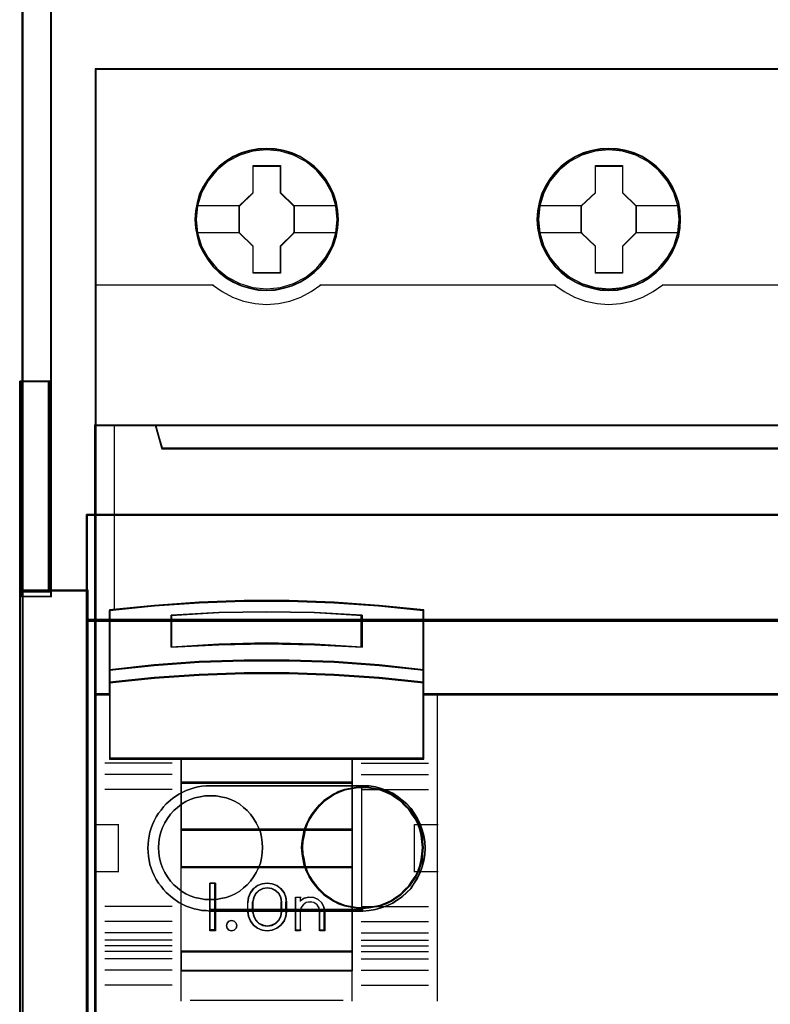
# Model space of a CAD drawing. Header units: millimetres. Extents: x -1290 to 1795, y -4192 to -1311.
# Tile 696 of 1056: x 1437 to 1445, y -2628 to -2617. Entities that reach past the tile are written whole.
import ezdxf

# ---------------------------------------------------------------- set-up
doc = ezdxf.new("R2010")
doc.units = ezdxf.units.MM
doc.layers.add('30', color=7, linetype='Continuous')
doc.layers.add('45', color=7, linetype='Continuous')
doc.layers.add('Aparatura', color=7, linetype='Continuous', lineweight=13)

# ---------------------------------------------------------------- blocks, each defined once
blk = doc.blocks.new('*U344')
at = {"layer": '45', "color": 7}
for points in [[(189.646347, -383.521822), (117.625529, -383.521822), (117.625529, -465.544591), (189.646347, -465.544591), (189.646347, -383.521822)], [(189.624863, -383.543367), (117.647013, -383.543367), (117.647013, -465.523047), (189.624863, -465.523047), (189.624863, -383.543367)], [(130.413753, -391.443018), (130.391362, -390.99512), (130.318589, -390.541693), (130.167446, -390.115914), (129.988314, -389.701194), (129.753203, -389.314122), (129.473308, -388.965757), (129.143033, -388.645041), (128.77917, -388.368561), (128.409709, -388.125258), (127.978672, -387.942781), (127.547635, -387.815601), (127.094206, -387.732657), (126.640777, -387.705009), (126.187348, -387.732657), (125.745115, -387.815601), (125.297284, -387.942781), (124.88304, -388.125258), (124.496785, -388.368561), (124.138521, -388.645041), (123.802647, -388.965757), (123.539547, -389.314122), (123.298837, -389.701194), (123.097313, -390.115914), (122.979758, -390.541693), (122.890192, -390.99512), (122.862202, -391.443018), (122.890192, -391.890915), (122.979758, -392.327754), (123.097313, -392.759062), (123.298837, -393.168253), (123.539547, -393.560854), (123.802647, -393.920278), (124.138521, -394.235465), (124.496785, -394.511945), (124.88304, -394.744189), (125.297284, -394.926665), (125.745115, -395.064905), (126.187348, -395.153379), (126.640777, -395.175497), (127.094206, -395.153379), (127.547635, -395.064905), (127.978672, -394.926665), (128.409709, -394.744189), (128.77917, -394.511945), (129.143033, -394.235465), (129.473308, -393.920278), (129.753203, -393.560854), (129.988314, -393.168253), (130.167446, -392.759062), (130.318589, -392.327754), (130.391362, -391.890915), (130.413753, -391.443018)], [(130.413753, -391.443018), (130.391362, -390.99512), (130.318589, -390.541693), (130.167446, -390.115914), (129.988314, -389.701194), (129.753203, -389.314122), (129.473308, -388.965757), (129.143033, -388.645041), (128.77917, -388.368561), (128.409709, -388.125258), (127.978672, -387.942781), (127.547635, -387.815601), (127.094206, -387.732657), (126.640777, -387.705009), (126.187348, -387.732657), (125.745115, -387.815601), (125.297284, -387.942781), (124.88304, -388.125258), (124.496785, -388.368561), (124.138521, -388.645041), (123.802647, -388.965757), (123.539547, -389.314122), (123.298837, -389.701194), (123.097313, -390.115914), (122.979758, -390.541693), (122.890192, -390.99512), (122.862202, -391.443018), (122.890192, -391.890915), (122.979758, -392.327754), (123.097313, -392.759062), (123.298837, -393.168253), (123.539547, -393.560854), (123.802647, -393.920278), (124.138521, -394.235465), (124.496785, -394.511945), (124.88304, -394.744189), (125.297284, -394.926665), (125.745115, -395.064905), (126.187348, -395.153379), (126.640777, -395.175497), (127.094206, -395.153379), (127.547635, -395.064905), (127.978672, -394.926665), (128.409709, -394.744189), (128.77917, -394.511945), (129.143033, -394.235465), (129.473308, -393.920278), (129.753203, -393.560854), (129.988314, -393.168253), (130.167446, -392.759062), (130.318589, -392.327754), (130.391362, -391.890915), (130.413753, -391.443018)], [(148.415377, -391.443018), (148.387389, -390.99512), (148.320216, -390.541693), (148.16348, -390.115914), (147.984353, -389.701194), (147.749249, -389.308592), (147.469363, -388.965757), (147.139097, -388.645041), (146.775245, -388.368561), (146.405796, -388.125258), (145.974771, -387.942781), (145.549345, -387.815601), (145.090332, -387.732657), (144.636916, -387.705009), (144.183501, -387.732657), (143.741281, -387.815601), (143.293463, -387.942781), (142.88483, -388.125258), (142.492989, -388.368561), (142.134735, -388.645041), (141.80447, -388.965757), (141.541377, -389.308592), (141.295077, -389.701194), (141.099157, -390.115914), (140.976007, -390.541693), (140.886444, -390.99512), (140.858455, -391.443018), (140.886444, -391.890915), (140.976007, -392.327754), (141.099157, -392.753533), (141.295077, -393.168253), (141.541377, -393.560854), (141.80447, -393.920278), (142.134735, -394.235465), (142.492989, -394.511945), (142.88483, -394.744189), (143.293463, -394.926665), (143.741281, -395.064905), (144.183501, -395.153379), (144.636916, -395.175497), (145.090332, -395.153379), (145.549345, -395.064905), (145.974771, -394.926665), (146.405796, -394.744189), (146.775245, -394.511945), (147.139097, -394.235465), (147.469363, -393.920278), (147.749249, -393.560854), (147.984353, -393.168253), (148.16348, -392.753533), (148.320216, -392.327754), (148.387389, -391.890915), (148.415377, -391.443018)], [(148.415377, -391.443018), (148.387389, -390.99512), (148.320216, -390.541693), (148.16348, -390.115914), (147.984353, -389.701194), (147.749249, -389.308592), (147.469363, -388.965757), (147.139097, -388.645041), (146.775245, -388.368561), (146.405796, -388.125258), (145.974771, -387.942781), (145.549345, -387.815601), (145.090332, -387.732657), (144.636916, -387.705009), (144.183501, -387.732657), (143.741281, -387.815601), (143.293463, -387.942781), (142.88483, -388.125258), (142.492989, -388.368561), (142.134735, -388.645041), (141.80447, -388.965757), (141.541377, -389.308592), (141.295077, -389.701194), (141.099157, -390.115914), (140.976007, -390.541693), (140.886444, -390.99512), (140.858455, -391.443018), (140.886444, -391.890915), (140.976007, -392.327754), (141.099157, -392.753533), (141.295077, -393.168253), (141.541377, -393.560854), (141.80447, -393.920278), (142.134735, -394.235465), (142.492989, -394.511945), (142.88483, -394.744189), (143.293463, -394.926665), (143.741281, -395.064905), (144.183501, -395.153379), (144.636916, -395.175497), (145.090332, -395.153379), (145.549345, -395.064905), (145.974771, -394.926665), (146.405796, -394.744189), (146.775245, -394.511945), (147.139097, -394.235465), (147.469363, -393.920278), (147.749249, -393.560854), (147.984353, -393.168253), (148.16348, -392.753533), (148.320216, -392.327754), (148.387389, -391.890915), (148.415377, -391.443018)], [(148.393894, -391.4439), (148.366064, -390.998478), (148.299273, -390.547558), (148.143428, -390.124132), (147.96532, -389.711704), (147.731552, -389.321273), (147.453258, -388.980333), (147.12487, -388.661389), (146.763087, -388.386437), (146.395738, -388.14448), (145.967164, -387.963011), (145.544157, -387.836534), (145.087753, -387.754048), (144.636916, -387.726553), (144.186079, -387.754048), (143.746373, -387.836534), (143.301102, -387.963011), (142.894792, -388.14448), (142.505179, -388.386437), (142.148962, -388.661389), (141.820575, -388.980333), (141.558978, -389.321273), (141.314078, -389.711704), (141.119272, -390.124132), (140.996823, -390.547558), (140.907768, -390.998478), (140.879939, -391.4439), (140.907768, -391.889322), (140.996823, -392.323746), (141.119272, -392.747171), (141.314078, -393.159599), (141.558978, -393.55003), (141.820575, -393.907468), (142.148962, -394.220912), (142.505179, -394.495864), (142.894792, -394.726824), (143.301102, -394.908292), (143.746373, -395.045768), (144.186079, -395.133752), (144.636916, -395.155748), (145.087753, -395.133752), (145.544157, -395.045768), (145.967164, -394.908292), (146.395738, -394.726824), (146.763087, -394.495864), (147.12487, -394.220912), (147.453258, -393.907468), (147.731552, -393.55003), (147.96532, -393.159599), (148.143428, -392.747171), (148.299273, -392.323746), (148.366064, -391.889322), (148.393894, -391.4439)], [(125.927782, -388.606279), (127.368706, -388.606279), (127.368706, -390.02469), (128.086343, -390.728355), (128.086343, -392.146765), (127.368706, -392.861511), (127.368706, -394.268841), (125.927782, -394.268841), (125.927782, -392.861511), (125.193193, -392.146765), (125.193193, -390.728355), (125.927782, -390.02469), (125.927782, -388.606279)], [(125.927782, -388.606279), (127.368706, -388.606279), (127.368706, -388.606279), (127.368706, -390.02469), (127.368706, -390.02469), (128.086343, -390.728355), (128.086343, -390.728355), (128.086343, -392.146765), (128.086343, -392.146765), (127.368706, -392.861511), (127.368706, -392.861511), (127.368706, -394.268841), (127.368706, -394.268841), (125.927782, -394.268841), (125.927782, -394.268841), (125.927782, -392.861511), (125.927782, -392.861511), (125.193193, -392.146765), (125.193193, -392.146765), (125.193193, -390.728355), (125.193193, -390.728355), (125.927782, -390.02469), (125.927782, -390.02469), (125.927782, -388.606279), (125.927782, -388.606279)], [(125.938811, -388.627823), (127.359227, -388.627823), (127.359227, -390.035441), (128.06665, -390.733751), (128.06665, -392.141369), (127.359227, -392.850676), (127.359227, -394.247297), (125.938811, -394.247297), (125.938811, -392.850676), (125.214677, -392.141369), (125.214677, -390.733751), (125.938811, -390.035441), (125.938811, -388.627823)], [(143.931476, -388.606279), (145.36675, -388.606279), (145.36675, -390.024729), (146.084386, -390.722872), (146.084386, -392.146862), (145.36675, -392.861628), (145.36675, -394.263455), (143.931476, -394.263455), (143.931476, -392.861628), (143.191236, -392.146862), (143.191236, -390.722872), (143.931476, -390.024729), (143.931476, -388.606279)], [(143.931476, -388.606279), (145.36675, -388.606279), (145.36675, -388.606279), (145.36675, -390.024729), (145.36675, -390.024729), (146.084386, -390.722872), (146.084386, -390.722872), (146.084386, -392.146862), (146.084386, -392.146862), (145.36675, -392.861628), (145.36675, -392.861628), (145.36675, -394.263455), (145.36675, -394.263455), (143.931476, -394.263455), (143.931476, -394.263455), (143.931476, -392.861628), (143.931476, -392.861628), (143.191236, -392.146862), (143.191236, -392.146862), (143.191236, -390.722872), (143.191236, -390.722872), (143.931476, -390.024729), (143.931476, -390.024729), (143.931476, -388.606279), (143.931476, -388.606279)], [(143.940634, -388.627823), (145.35548, -388.627823), (145.35548, -390.035469), (146.062903, -390.728295), (146.062903, -392.141439), (145.35548, -392.850761), (145.35548, -394.241911), (143.940634, -394.241911), (143.940634, -392.850761), (143.21093, -392.141439), (143.21093, -390.728295), (143.940634, -390.035469), (143.940634, -388.627823)], [(186.148976, -403.468966), (121.122419, -403.468966), (120.799457, -402.283323), (117.625529, -402.283323), (117.625529, -416.455887), (118.37168, -416.455887), (118.37168, -415.827221), (118.37168, -415.154437), (118.37168, -412.011106), (120.72707, -411.773978), (123.082459, -411.608539), (125.443416, -411.52582), (127.809942, -411.52582), (130.170899, -411.608539), (132.526288, -411.773978), (134.881677, -412.011106), (134.881677, -415.154437), (134.881677, -415.827221), (134.881677, -416.455887), (135.627829, -416.455887), (188.649141, -416.455887), (188.649141, -402.283323), (186.471937, -402.283323), (186.148976, -403.468966)], [(121.120946, -403.509553), (186.150929, -403.509553), (186.473908, -402.283323), (120.797968, -402.283323), (121.120946, -403.509553)], [(129.155664, -413.819863), (131.665184, -413.954952), (131.665184, -412.260715), (129.155664, -412.125627), (126.634965, -412.080597), (124.131034, -412.125627), (121.621513, -412.260715), (121.621513, -413.954952), (124.131034, -413.819863), (126.634965, -413.763576), (129.155664, -413.819863)], [(132.554323, -414.875578), (130.194039, -414.704249), (127.828175, -414.630007), (125.456732, -414.630007), (123.090868, -414.704249), (120.730584, -414.875578), (118.3703, -415.13257), (118.3703, -415.829307), (120.730584, -415.583736), (123.090868, -415.412407), (125.456732, -415.326743), (127.828175, -415.326743), (130.194039, -415.412407), (132.554323, -415.583736), (134.914607, -415.829307), (134.914607, -415.13257), (132.554323, -414.875578)], [(132.538969, -414.888299), (130.184815, -414.723126), (127.825096, -414.651551), (125.459811, -414.651551), (123.100092, -414.723126), (120.745938, -414.888299), (118.391784, -415.136059), (118.391784, -415.807762), (120.745938, -415.571014), (123.100092, -415.405841), (125.459811, -415.323255), (127.825096, -415.323255), (130.184815, -415.405841), (132.538969, -415.571014), (134.893123, -415.807762), (134.893123, -415.136059), (132.538969, -414.888299)], [(132.538969, -414.888299), (130.184815, -414.723126), (127.825096, -414.651551), (125.459811, -414.651551), (123.100092, -414.723126), (120.745938, -414.888299), (118.391784, -415.136059), (118.391784, -415.807762), (120.745938, -415.571014), (123.100092, -415.405841), (125.459811, -415.323255), (127.825096, -415.323255), (130.184815, -415.405841), (132.538969, -415.571014), (134.893123, -415.807762), (134.893123, -415.136059), (132.538969, -414.888299)], [(122.131131, -419.836548), (131.153776, -419.836548), (134.914607, -419.836548), (134.914607, -416.422751), (134.914607, -415.789949), (132.554323, -415.551261), (130.194039, -415.384734), (127.828175, -415.301471), (125.456732, -415.301471), (123.090868, -415.384734), (120.730584, -415.551261), (118.3703, -415.789949), (118.3703, -416.422751), (118.3703, -419.836548), (122.131131, -419.836548)], [(122.142847, -419.815003), (131.14206, -419.815003), (134.893123, -419.815003), (134.893123, -416.433641), (134.893123, -415.806852), (132.538969, -415.570432), (130.184815, -415.405488), (127.825096, -415.323015), (125.459811, -415.323015), (123.100092, -415.405488), (120.745938, -415.570432), (118.391784, -415.806852), (118.391784, -416.433641), (118.391784, -419.815003), (122.142847, -419.815003)], [(131.163896, -419.791664), (122.121011, -419.791664), (122.121011, -421.10048), (131.163896, -421.10048), (131.163896, -419.791664)], [(131.142412, -419.813208), (122.142495, -419.813208), (122.142495, -421.078936), (131.142412, -421.078936), (131.142412, -419.813208)], [(131.163896, -421.057392), (122.121011, -421.057392), (122.121011, -423.569099), (131.163896, -423.569099), (131.163896, -421.057392)], [(131.142412, -421.077141), (122.142495, -421.077141), (122.142495, -423.547555), (131.142412, -423.547555), (131.142412, -421.077141)], [(131.163896, -423.524215), (122.121011, -423.524215), (122.121011, -425.542198), (131.163896, -425.542198), (131.163896, -423.524215)], [(131.142412, -423.545759), (122.142495, -423.545759), (122.142495, -425.520654), (131.142412, -425.520654), (131.142412, -423.545759)], [(122.121011, -429.983916), (131.163896, -429.983916), (131.163896, -425.49911), (122.121011, -425.49911), (122.121011, -429.983916)], [(123.941762, -426.360882), (123.941762, -428.872589), (123.64636, -428.872589), (123.64636, -426.360882), (123.941762, -426.360882)], [(125.786286, -426.864342), (125.95699, -426.65177), (126.156143, -426.489544), (126.412199, -426.394446), (126.668254, -426.360882), (126.935689, -426.394446), (127.180364, -426.489544), (127.390898, -426.65177), (127.561601, -426.864342), (127.658333, -427.104884), (127.692474, -427.367803), (127.692474, -427.865669), (127.658333, -428.128587), (127.561601, -428.369129), (127.390898, -428.581701), (127.180364, -428.738333), (126.935689, -428.839025), (126.668254, -428.872589), (126.412199, -428.839025), (126.156143, -428.738333), (125.95699, -428.581701), (125.786286, -428.369129), (125.689554, -428.128587), (125.649724, -427.865669), (125.649724, -427.367803), (125.689554, -427.104884), (125.786286, -426.864342)], [(126.04968, -426.912182), (125.940829, -427.125785), (125.894997, -427.367493), (125.894997, -427.867773), (125.940829, -428.103861), (126.04968, -428.311842), (126.22155, -428.480476), (126.433524, -428.587277), (126.668413, -428.626625), (126.914761, -428.587277), (127.126734, -428.480476), (127.298604, -428.311842), (127.407455, -428.103861), (127.44183, -427.867773), (127.44183, -427.367493), (127.407455, -427.125785), (127.298604, -426.912182), (127.126734, -426.743549), (126.914761, -426.642368), (126.668413, -426.608642), (126.433524, -426.642368), (126.22155, -426.743549), (126.04968, -426.912182)], [(128.154375, -428.872589), (128.154375, -427.104161), (128.412181, -427.104161), (128.412181, -427.290015), (128.618425, -427.154848), (128.864772, -427.104161), (129.122578, -427.121056), (129.346009, -427.228063), (129.540796, -427.397021), (129.655376, -427.611035), (129.701208, -427.85884), (129.701208, -428.872589), (129.443402, -428.872589), (129.443402, -427.85884), (129.39757, -427.661723), (129.294448, -427.504028), (129.122578, -427.385758), (128.927791, -427.357598), (128.721547, -427.385758), (128.561135, -427.504028), (128.446555, -427.661723), (128.412181, -427.85884), (128.412181, -428.872589), (128.154375, -428.872589)], [(125.035706, -428.472962), (125.066081, -428.604183), (125.035706, -428.741368), (124.932431, -428.836802), (124.792705, -428.872589), (124.659055, -428.836802), (124.56793, -428.741368), (124.525405, -428.604183), (124.56793, -428.472962), (124.659055, -428.371564), (124.792705, -428.335777), (124.932431, -428.371564), (125.035706, -428.472962)], [(131.163896, -429.940828), (122.121011, -429.940828), (122.121011, -430.978545), (131.163896, -430.978545), (131.163896, -429.940828)], [(131.142412, -429.960577), (122.142495, -429.960577), (122.142495, -430.957001), (131.142412, -430.957001), (131.142412, -429.960577)]]:
    blk.add_lwpolyline(points, close=True, dxfattribs=at)
at = {"layer": '45', "color": 139}
for points in [[(189.646347, -383.521822), (117.625529, -383.521822), (117.625529, -465.544591), (189.646347, -465.544591), (189.646347, -383.521822)], [(130.345721, -391.43756), (130.272944, -390.718684), (130.065807, -390.038517), (129.718713, -389.402588), (129.259653, -388.849607), (128.699825, -388.396162), (128.056021, -388.058844), (127.361834, -387.843181), (126.639654, -387.776823), (125.917475, -387.843181), (125.228886, -388.058844), (124.585082, -388.396162), (124.019655, -388.849607), (123.560596, -389.402588), (123.2191, -390.038517), (123.006365, -390.718684), (122.939186, -391.43756), (123.006365, -392.150906), (123.2191, -392.842133), (123.560596, -393.467002), (124.019655, -394.025513), (124.585082, -394.478958), (125.228886, -394.816276), (125.917475, -395.026409), (126.639654, -395.098297), (127.361834, -395.026409), (128.056021, -394.816276), (128.699825, -394.478958), (129.259653, -394.025513), (129.718713, -393.467002), (130.065807, -392.842133), (130.272944, -392.150906), (130.345721, -391.43756)], [(148.343765, -391.442946), (148.270989, -390.72407), (148.063859, -390.038373), (147.722374, -389.407974), (147.25773, -388.849463), (146.697918, -388.396019), (146.059733, -388.0587), (145.359968, -387.848567), (144.637811, -387.782209), (143.915654, -387.848567), (143.221488, -388.0587), (142.583302, -388.396019), (142.023491, -388.849463), (141.558847, -389.407974), (141.211764, -390.038373), (141.004633, -390.72407), (140.931858, -391.442946), (141.004633, -392.156292), (141.211764, -392.841989), (141.558847, -393.472388), (142.023491, -394.025369), (142.583302, -394.478814), (143.221488, -394.816133), (143.915654, -395.031795), (144.637811, -395.103683), (145.359968, -395.031795), (146.059733, -394.816133), (146.697918, -394.478814), (147.25773, -394.025369), (147.722374, -393.472388), (148.063859, -392.841989), (148.270989, -392.156292), (148.343765, -391.442946)], [(148.343765, -391.43756), (148.265389, -390.718684), (148.058252, -390.038517), (147.716756, -389.402588), (147.257697, -388.849607), (146.697868, -388.396162), (146.054065, -388.058844), (145.354279, -387.843181), (144.637698, -387.776823), (143.915518, -387.843181), (143.221331, -388.058844), (142.583126, -388.396162), (142.017699, -388.849607), (141.558639, -389.402588), (141.217143, -390.038517), (141.004408, -390.718684), (140.937229, -391.43756), (141.004408, -392.150906), (141.217143, -392.842133), (141.558639, -393.467002), (142.017699, -394.025513), (142.583126, -394.478958), (143.221331, -394.816276), (143.915518, -395.026409), (144.637698, -395.098297), (145.354279, -395.026409), (146.054065, -394.816276), (146.697868, -394.478958), (147.257697, -394.025513), (147.716756, -393.467002), (148.058252, -392.842133), (148.265389, -392.150906), (148.343765, -391.43756)], [(125.066081, -428.604183), (125.035706, -428.472962), (124.932431, -428.371564), (124.792705, -428.335777), (124.659055, -428.371564), (124.56793, -428.472962), (124.525405, -428.604183), (124.56793, -428.741368), (124.659055, -428.836802), (124.792705, -428.872589), (124.932431, -428.836802), (125.035706, -428.741368), (125.066081, -428.604183)]]:
    blk.add_lwpolyline(points, close=True, dxfattribs=at)
at = {"layer": '45', "color": 59}
for points in [[(130.39227, -391.4439), (130.370006, -390.998478), (130.297647, -390.547558), (130.147364, -390.124132), (129.969251, -389.711704), (129.735477, -389.326772), (129.457175, -388.980333), (129.128779, -388.661389), (128.766987, -388.386437), (128.399628, -388.14448), (127.971044, -387.963011), (127.542459, -387.836534), (127.09161, -387.754048), (126.640761, -387.726553), (126.189912, -387.754048), (125.750195, -387.836534), (125.304912, -387.963011), (124.893025, -388.14448), (124.508969, -388.386437), (124.152742, -388.661389), (123.81878, -388.980333), (123.557176, -389.326772), (123.317837, -389.711704), (123.117459, -390.124132), (123.000573, -390.547558), (122.911516, -390.998478), (122.883686, -391.4439), (122.911516, -391.889322), (123.000573, -392.323746), (123.117459, -392.75267), (123.317837, -393.159599), (123.557176, -393.55003), (123.81878, -393.907468), (124.152742, -394.220912), (124.508969, -394.495864), (124.893025, -394.726824), (125.304912, -394.908292), (125.750195, -395.045768), (126.189912, -395.133752), (126.640761, -395.155748), (127.09161, -395.133752), (127.542459, -395.045768), (127.971044, -394.908292), (128.399628, -394.726824), (128.766987, -394.495864), (129.128779, -394.220912), (129.457175, -393.907468), (129.735477, -393.55003), (129.969251, -393.159599), (130.147364, -392.75267), (130.297647, -392.323746), (130.370006, -391.889322), (130.39227, -391.4439)], [(121.120946, -403.509553), (186.150929, -403.509553), (186.473908, -402.283323), (120.797968, -402.283323), (121.120946, -403.509553)], [(130.194039, -414.740585), (132.554323, -414.907488), (134.914607, -415.157842), (134.914607, -411.986687), (132.554323, -411.74746), (130.194039, -411.580557), (127.828175, -411.497105), (125.456732, -411.497105), (123.090868, -411.580557), (120.730584, -411.74746), (118.3703, -411.986687), (118.3703, -415.157842), (120.730584, -414.907488), (123.090868, -414.740585), (125.456732, -414.66826), (127.828175, -414.66826), (130.194039, -414.740585)], [(130.184815, -414.723952), (132.538969, -414.88889), (134.893123, -415.136298), (134.893123, -412.002469), (132.538969, -411.766057), (130.184815, -411.601119), (127.825096, -411.51865), (125.459811, -411.51865), (123.100092, -411.601119), (120.745938, -411.766057), (118.391784, -412.002469), (118.391784, -415.136298), (120.745938, -414.88889), (123.100092, -414.723952), (125.459811, -414.652479), (127.825096, -414.652479), (130.184815, -414.723952)], [(131.665184, -412.260715), (131.665184, -413.954952), (129.155664, -413.819863), (126.634965, -413.763576), (124.131034, -413.819863), (121.621513, -413.954952), (121.621513, -412.260715), (124.131034, -412.125627), (126.634965, -412.080597), (129.155664, -412.125627), (131.665184, -412.260715)], [(129.155664, -413.819863), (131.665184, -413.954952), (131.665184, -412.260715), (129.155664, -412.125627), (126.634965, -412.080597), (124.131034, -412.125627), (121.621513, -412.260715), (121.621513, -413.954952), (124.131034, -413.819863), (126.634965, -413.763576), (129.155664, -413.819863)], [(129.144916, -413.801295), (131.6437, -413.933407), (131.6437, -412.276496), (129.144916, -412.144384), (126.635001, -412.100346), (124.141782, -412.144384), (121.642997, -412.276496), (121.642997, -413.933407), (124.141782, -413.801295), (126.635001, -413.746248), (129.144916, -413.801295)], [(129.144916, -413.801295), (131.6437, -413.933407), (131.6437, -412.276496), (129.144916, -412.144384), (126.635001, -412.100346), (124.141782, -412.144384), (121.642997, -412.276496), (121.642997, -413.933407), (124.141782, -413.801295), (126.635001, -413.746248), (129.144916, -413.801295)], [(132.554323, -414.875578), (130.194039, -414.704249), (127.828175, -414.630007), (125.456732, -414.630007), (123.090868, -414.704249), (120.730584, -414.875578), (118.3703, -415.13257), (118.3703, -415.829307), (120.730584, -415.583736), (123.090868, -415.412407), (125.456732, -415.326743), (127.828175, -415.326743), (130.194039, -415.412407), (132.554323, -415.583736), (134.914607, -415.829307), (134.914607, -415.13257), (132.554323, -414.875578)], [(122.131131, -419.836548), (131.153776, -419.836548), (134.914607, -419.836548), (134.914607, -416.422751), (134.914607, -415.789949), (132.554323, -415.551261), (130.194039, -415.384734), (127.828175, -415.301471), (125.456732, -415.301471), (123.090868, -415.384734), (120.730584, -415.551261), (118.3703, -415.789949), (118.3703, -416.422751), (118.3703, -419.836548), (122.131131, -419.836548)], [(122.142847, -419.815003), (131.14206, -419.815003), (134.893123, -419.815003), (134.893123, -416.433641), (134.893123, -415.806852), (132.538969, -415.570432), (130.184815, -415.405488), (127.825096, -415.323015), (125.459811, -415.323015), (123.100092, -415.405488), (120.745938, -415.570432), (118.391784, -415.806852), (118.391784, -416.433641), (118.391784, -419.815003), (122.142847, -419.815003)], [(131.163896, -419.791664), (122.121011, -419.791664), (122.121011, -421.10048), (131.163896, -421.10048), (131.163896, -419.791664)], [(131.142412, -419.813208), (122.142495, -419.813208), (122.142495, -421.078936), (131.142412, -421.078936), (131.142412, -419.813208)], [(131.163896, -421.057392), (122.121011, -421.057392), (122.121011, -423.569099), (131.163896, -423.569099), (131.163896, -421.057392)], [(131.142412, -421.077141), (122.142495, -421.077141), (122.142495, -423.547555), (131.142412, -423.547555), (131.142412, -421.077141)], [(131.163896, -423.524215), (122.121011, -423.524215), (122.121011, -425.542198), (131.163896, -425.542198), (131.163896, -423.524215)], [(131.142412, -423.545759), (122.142495, -423.545759), (122.142495, -425.520654), (131.142412, -425.520654), (131.142412, -423.545759)], [(122.121011, -429.983916), (131.163896, -429.983916), (131.163896, -425.49911), (122.121011, -425.49911), (122.121011, -429.983916)], [(123.941762, -426.360882), (123.941762, -428.872589), (123.64636, -428.872589), (123.64636, -426.360882), (123.941762, -426.360882)], [(125.786286, -426.864342), (125.95699, -426.65177), (126.156143, -426.489544), (126.412199, -426.394446), (126.668254, -426.360882), (126.935689, -426.394446), (127.180364, -426.489544), (127.390898, -426.65177), (127.561601, -426.864342), (127.658333, -427.104884), (127.692474, -427.367803), (127.692474, -427.865669), (127.658333, -428.128587), (127.561601, -428.369129), (127.390898, -428.581701), (127.180364, -428.738333), (126.935689, -428.839025), (126.668254, -428.872589), (126.412199, -428.839025), (126.156143, -428.738333), (125.95699, -428.581701), (125.786286, -428.369129), (125.689554, -428.128587), (125.649724, -427.865669), (125.649724, -427.367803), (125.689554, -427.104884), (125.786286, -426.864342)], [(126.04968, -426.912182), (125.940829, -427.125785), (125.894997, -427.367493), (125.894997, -427.867773), (125.940829, -428.103861), (126.04968, -428.311842), (126.22155, -428.480476), (126.433524, -428.587277), (126.668413, -428.626625), (126.914761, -428.587277), (127.126734, -428.480476), (127.298604, -428.311842), (127.407455, -428.103861), (127.44183, -427.867773), (127.44183, -427.367493), (127.407455, -427.125785), (127.298604, -426.912182), (127.126734, -426.743549), (126.914761, -426.642368), (126.668413, -426.608642), (126.433524, -426.642368), (126.22155, -426.743549), (126.04968, -426.912182)], [(126.066867, -426.927245), (125.96104, -427.136287), (125.916481, -427.372834), (125.916481, -427.862432), (125.96104, -428.093478), (126.066867, -428.297019), (126.233963, -428.462052), (126.440048, -428.566573), (126.668413, -428.605081), (126.907918, -428.566573), (127.114003, -428.462052), (127.281099, -428.297019), (127.386926, -428.093478), (127.420346, -427.862432), (127.420346, -427.372834), (127.386926, -427.136287), (127.281099, -426.927245), (127.114003, -426.762212), (126.907918, -426.663193), (126.668413, -426.630186), (126.440048, -426.663193), (126.233963, -426.762212), (126.066867, -426.927245)], [(128.154375, -428.872589), (128.154375, -427.104161), (128.412181, -427.104161), (128.412181, -427.290015), (128.618425, -427.154848), (128.864772, -427.104161), (129.122578, -427.121056), (129.346009, -427.228063), (129.540796, -427.397021), (129.655376, -427.611035), (129.701208, -427.85884), (129.701208, -428.872589), (129.443402, -428.872589), (129.443402, -427.85884), (129.39757, -427.661723), (129.294448, -427.504028), (129.122578, -427.385758), (128.927791, -427.357598), (128.721547, -427.385758), (128.561135, -427.504028), (128.446555, -427.661723), (128.412181, -427.85884), (128.412181, -428.872589), (128.154375, -428.872589)], [(125.035706, -428.472962), (125.066081, -428.604183), (125.035706, -428.741368), (124.932431, -428.836802), (124.792705, -428.872589), (124.659055, -428.836802), (124.56793, -428.741368), (124.525405, -428.604183), (124.56793, -428.472962), (124.659055, -428.371564), (124.792705, -428.335777), (124.932431, -428.371564), (125.035706, -428.472962)], [(131.163896, -429.940828), (122.121011, -429.940828), (122.121011, -430.978545), (131.163896, -430.978545), (131.163896, -429.940828)], [(131.142412, -429.960577), (122.142495, -429.960577), (122.142495, -430.957001), (131.142412, -430.957001), (131.142412, -429.960577)]]:
    blk.add_lwpolyline(points, close=True, dxfattribs=at)
at = {"layer": '45', "color": 7}
for points in [[(122.933815, -390.712235), (125.237951, -390.712235)], [(128.043376, -390.712235), (130.345721, -390.712235)], [(140.931858, -390.706849), (143.234204, -390.706849)], [(146.039629, -390.706849), (148.343765, -390.706849)], [(122.933815, -392.119796), (125.237951, -392.119796)], [(128.043376, -392.119796), (130.345721, -392.119796)], [(140.931858, -392.119796), (143.234204, -392.119796)], [(146.039629, -392.119796), (148.343765, -392.119796)]]:
    blk.add_lwpolyline(points, dxfattribs=at)
at = {"layer": '45', "color": 139}
for points in [[(117.625529, -394.879263), (123.841505, -394.879263)], [(123.796747, -394.879263), (124.295954, -395.235462), (124.845643, -395.52272), (125.423376, -395.741035), (126.029156, -395.867429), (126.634935, -395.91339), (127.257542, -395.867429), (127.863321, -395.741035), (128.441055, -395.52272), (128.985135, -395.235462), (129.489951, -394.879263)], [(129.445193, -394.879263), (141.832387, -394.879263)], [(141.787629, -394.879263), (142.292424, -395.235462), (142.836481, -395.52272), (143.414191, -395.741035), (144.025553, -395.867429), (144.631307, -395.91339), (145.253888, -395.867429), (145.859642, -395.741035), (146.437352, -395.52272), (146.981409, -395.235462), (147.486204, -394.879263)], [(147.441446, -394.879263), (159.82864, -394.879263)], [(117.625529, -402.283323), (189.646347, -402.283323)], [(120.797968, -402.283323), (121.164983, -403.509553)], [(121.120225, -403.466465), (186.151651, -403.466465)], [(134.914607, -412.024941), (132.554323, -411.767021), (130.194039, -411.587077), (127.828175, -411.497105), (125.456732, -411.497105), (123.090868, -411.587077), (120.730584, -411.767021), (118.3703, -412.024941)], [(118.3703, -411.981852), (118.3703, -419.836548)], [(131.665184, -412.299631), (129.155664, -412.135356), (126.634965, -412.080597), (124.131034, -412.135356), (121.621513, -412.299631)], [(121.621513, -413.954952), (121.621513, -412.256542)], [(131.620426, -413.954952), (131.620426, -412.256542)], [(134.871639, -419.836548), (134.871639, -411.981852)], [(131.665184, -413.954952), (129.155664, -413.791469), (126.634965, -413.72335), (124.131034, -413.791469), (121.621513, -413.954952)], [(134.914607, -415.157842), (132.554323, -414.887926), (130.194039, -414.707982), (127.828175, -414.630007), (125.456732, -414.630007), (123.090868, -414.707982), (120.730584, -414.887926), (118.3703, -415.157842)], [(134.914607, -415.829307), (132.554323, -415.571387), (130.194039, -415.391443), (127.828175, -415.301471), (125.456732, -415.301471), (123.090868, -415.391443), (120.730584, -415.571387), (118.3703, -415.829307)], [(118.415058, -416.411003), (117.625529, -416.411003)], [(189.646347, -416.411003), (134.871639, -416.411003)], [(135.616411, -416.411003), (135.616411, -432.572824)], [(121.664481, -420.050195), (118.121446, -420.050195)], [(134.914607, -419.791664), (118.3703, -419.791664)], [(122.121011, -419.791664), (122.121011, -430.978545)], [(122.121011, -419.791664), (131.163896, -419.791664)], [(131.120928, -419.791664), (131.120928, -430.978545)], [(131.620426, -420.050195), (135.15988, -420.050195)], [(121.664481, -420.644459), (118.121446, -420.644459)], [(131.620426, -420.644459), (135.15988, -420.644459)], [(122.121011, -421.057392), (131.163896, -421.057392)], [(121.664481, -421.436213), (118.121446, -421.436213)], [(131.620426, -421.436213), (135.15988, -421.436213)], [(117.625529, -423.278251), (118.871588, -423.278251)], [(118.826831, -423.278251), (118.826831, -425.789958)], [(134.42048, -425.789958), (134.42048, -423.278251)], [(134.42048, -423.278251), (135.661169, -423.278251)], [(122.121011, -423.524215), (131.163896, -423.524215)], [(117.625529, -425.745074), (118.871588, -425.745074)], [(122.121011, -425.49911), (131.163896, -425.49911)], [(134.42048, -425.745074), (135.661169, -425.745074)], [(123.941762, -426.360882), (123.64636, -426.360882)], [(123.64636, -426.360882), (123.64636, -428.872589)], [(123.897005, -426.360882), (123.897005, -428.872589)], [(127.692474, -427.395009), (127.658333, -427.124987), (127.561601, -426.877945), (127.390898, -426.65963), (127.180364, -426.49302), (126.935689, -426.395353), (126.668254, -426.360882), (126.412199, -426.395353), (126.156143, -426.49302), (125.95699, -426.65963), (125.786286, -426.877945), (125.689554, -427.124987), (125.649724, -427.395009)], [(127.44183, -427.395009), (127.407455, -427.144536), (127.298604, -426.923188), (127.126734, -426.74844), (126.914761, -426.643591), (126.668413, -426.608642), (126.433524, -426.643591), (126.22155, -426.74844), (126.04968, -426.923188), (125.940829, -427.144536), (125.894997, -427.395009)], [(125.649724, -427.883346), (125.649724, -427.350125)], [(125.894997, -427.883346), (125.894997, -427.350125)], [(127.397072, -427.883346), (127.397072, -427.350125)], [(127.647716, -427.883346), (127.647716, -427.350125)], [(128.154375, -427.104161), (128.447987, -427.104161)], [(128.154375, -427.104161), (128.154375, -428.872589)], [(128.405019, -427.104161), (128.405019, -427.328581)], [(129.701208, -427.883346), (129.655121, -427.627494), (129.539904, -427.406531), (129.344036, -427.232087), (129.119363, -427.121605), (128.860126, -427.104161), (128.612409, -427.156494), (128.405019, -427.29605)], [(129.450564, -427.883346), (129.404095, -427.673653), (129.299541, -427.505897), (129.125283, -427.380081), (128.927791, -427.350125), (128.718683, -427.380081), (128.556042, -427.505897), (128.439871, -427.673653), (128.405019, -427.883346)], [(121.664481, -427.587112), (118.121446, -427.587112)], [(125.649724, -427.840258), (125.689554, -428.109811), (125.786286, -428.356424), (125.95699, -428.57436), (126.156143, -428.734945), (126.412199, -428.838178), (126.668254, -428.872589), (126.935689, -428.838178), (127.180364, -428.734945), (127.390898, -428.57436), (127.561601, -428.356424), (127.658333, -428.109811), (127.692474, -427.840258)], [(125.894997, -427.840258), (125.940829, -428.084905), (126.04968, -428.300428), (126.22155, -428.475177), (126.433524, -428.58585), (126.668413, -428.626625), (126.914761, -428.58585), (127.126734, -428.475177), (127.298604, -428.300428), (127.407455, -428.084905), (127.44183, -427.840258)], [(128.405019, -427.840258), (128.405019, -428.872589)], [(129.405806, -427.840258), (129.405806, -428.872589)], [(129.65645, -427.840258), (129.65645, -428.872589)], [(131.620426, -427.587112), (135.15988, -427.587112)], [(121.664481, -428.378866), (118.121446, -428.378866)], [(131.620426, -428.378866), (135.15988, -428.378866)], [(121.664481, -428.973129), (118.121446, -428.973129)], [(123.941762, -428.829501), (123.64636, -428.829501)], [(128.154375, -428.829501), (128.447987, -428.829501)], [(129.405806, -428.829501), (129.701208, -428.829501)], [(131.620426, -428.973129), (135.15988, -428.973129)], [(121.664481, -429.362722), (118.121446, -429.362722)], [(131.620426, -429.362722), (135.15988, -429.362722)], [(121.664481, -429.658956), (118.121446, -429.658956)], [(121.664481, -429.962372), (118.121446, -429.962372)], [(122.121011, -429.940828), (131.163896, -429.940828)], [(131.620426, -429.658956), (135.15988, -429.658956)], [(131.620426, -429.962372), (135.15988, -429.962372)], [(121.664481, -430.351965), (118.121446, -430.351965)], [(131.620426, -430.351965), (135.15988, -430.351965)], [(121.664481, -430.946229), (118.121446, -430.946229)], [(122.121011, -430.935457), (131.163896, -430.935457)], [(122.121011, -430.935457), (122.121011, -432.572824)], [(131.120928, -430.935457), (131.120928, -432.572824)], [(131.620426, -430.946229), (135.15988, -430.946229)], [(121.664481, -431.737982), (118.121446, -431.737982)], [(131.620426, -431.737982), (135.15988, -431.737982)], [(122.616929, -432.529735), (130.669769, -432.529735)]]:
    blk.add_lwpolyline(points, dxfattribs=at)
at = {"layer": '45', "color": 140}
for points in [[(186.148976, -403.468966), (121.122419, -403.468966), (120.799457, -402.283323), (117.625529, -402.283323), (117.625529, -416.455887), (118.37168, -416.455887), (118.37168, -415.827221), (118.37168, -415.154437), (118.37168, -412.011106), (120.72707, -411.773978), (123.082459, -411.608539), (125.443416, -411.52582), (127.809942, -411.52582), (130.170899, -411.608539), (132.526288, -411.773978), (134.881677, -412.011106), (134.881677, -415.154437), (134.881677, -415.827221), (134.881677, -416.455887), (135.627829, -416.455887), (188.649141, -416.455887), (188.649141, -402.283323), (186.471937, -402.283323), (186.148976, -403.468966)], [(186.130732, -403.486905), (121.141875, -403.486905), (120.819101, -402.304868), (117.647013, -402.304868), (117.647013, -416.434342), (118.392732, -416.434342), (118.392732, -415.807588), (118.392732, -415.13685), (118.392732, -412.003075), (120.746755, -411.766668), (123.100779, -411.601732), (125.460367, -411.519264), (127.825521, -411.519264), (130.185109, -411.601732), (132.539133, -411.766668), (134.893157, -412.003075), (134.893157, -415.13685), (134.893157, -415.807588), (134.893157, -416.434342), (135.638876, -416.434342), (188.629448, -416.434342), (188.629448, -402.304868), (186.453506, -402.304868), (186.130732, -403.486905)], [(121.142219, -403.488009), (186.129657, -403.488009), (186.452424, -402.304868), (120.819452, -402.304868), (121.142219, -403.488009)]]:
    blk.add_lwpolyline(points, close=True, dxfattribs=at)
blk.add_lwpolyline([(118.620944, -402.283323), (118.620944, -411.990829)], dxfattribs=at)
blk = doc.blocks.new('*U357')
at = {"layer": '30', "color": 7}
for points in [[(113.649238, -560.964328), (113.649238, -549.8726), (113.649238, -560.964328)], [(113.649238, -560.964328), (113.649238, -549.8726), (113.649238, -560.964328)], [(115.244409, -560.964328), (115.244409, -549.8726), (113.649238, -549.8726), (113.649238, -560.964328), (115.244409, -560.964328)], [(115.201441, -560.921239), (115.201441, -549.915689), (113.692205, -549.915689), (113.692205, -560.921239), (115.201441, -560.921239)], [(115.156683, -560.964328), (115.156683, -549.8726), (115.156683, -560.964328)], [(115.156683, -560.964328), (115.156683, -549.8726), (115.156683, -560.964328)], [(117.158256, -556.89784), (548.842747, -556.89784), (117.158256, -556.89784)], [(117.158256, -556.89784), (117.158256, -559.510087), (117.158256, -556.89784)], [(548.842747, -556.89784), (117.158256, -556.89784), (117.158256, -559.462541), (117.158256, -560.940033), (117.158256, -562.501155), (548.842747, -562.501155), (548.842747, -560.940033), (548.842747, -559.462541), (548.842747, -556.89784)], [(117.158256, -562.501155), (117.158256, -559.42391), (117.158256, -562.501155)], [(113.649238, -560.878151), (117.245982, -560.878151), (113.649238, -560.878151)], [(113.649238, -560.878151), (113.649238, -587.968322), (113.649238, -560.878151)], [(115.194714, -560.878151), (113.649238, -560.878151), (113.649238, -587.968322), (115.194714, -587.968322), (117.245982, -587.968322), (117.245982, -586.509197), (117.245982, -584.99501), (117.245982, -563.934054), (117.245982, -562.419868), (117.245982, -560.878151), (115.194714, -560.878151)], [(115.200756, -560.921239), (113.692205, -560.921239), (113.692205, -587.925233), (115.200756, -587.925233), (117.203014, -587.925233), (117.203014, -586.47075), (117.203014, -584.96138), (117.203014, -563.967422), (117.203014, -562.458052), (117.203014, -560.921239), (115.200756, -560.921239)], [(117.158256, -562.414978), (548.842747, -562.414978), (117.158256, -562.414978)], [(117.158256, -564.011052), (117.158256, -562.414978), (117.158256, -564.011052)], [(548.842747, -562.414978), (117.158256, -562.414978), (117.158256, -563.929666), (117.158256, -584.997598), (117.158256, -586.512286), (548.842747, -586.512286), (548.842747, -584.997598), (548.842747, -563.929666), (548.842747, -562.414978)], [(117.158256, -563.92308), (117.158256, -585.004184), (117.158256, -563.92308)], [(131.702128, -571.167353), (132.033116, -571.167353), (132.364104, -571.222986), (132.66751, -571.306436), (132.970917, -571.417703), (133.274323, -571.556787), (133.522564, -571.723687), (133.770805, -571.918404), (134.019046, -572.113121), (134.239705, -572.363471), (134.4052, -572.613821), (134.570694, -572.891988), (134.708606, -573.170155), (134.818935, -573.476139), (134.901682, -573.782123), (134.956847, -574.115923), (134.984429, -574.449724), (134.956847, -574.783524), (134.901682, -575.117324), (134.818935, -575.423308), (134.708606, -575.729292), (134.570694, -576.035275), (134.4052, -576.285626), (134.239705, -576.563793), (134.019046, -576.786326), (133.770805, -577.00886), (133.522564, -577.17576), (133.274323, -577.34266), (132.970917, -577.481744), (132.66751, -577.593011), (132.364104, -577.676461), (132.033116, -577.732094), (131.702128, -577.759911), (123.675659, -577.759911), (123.455, -577.732094), (123.234341, -577.732094), (123.013682, -577.676461), (122.820605, -577.648644), (122.40687, -577.509561), (122.020716, -577.314844), (121.689728, -577.064493), (121.35874, -576.786326), (121.220828, -576.619426), (121.082916, -576.452526), (120.945004, -576.285626), (120.834675, -576.090909), (120.724345, -575.896192), (120.641598, -575.701475), (120.558851, -575.506758), (120.503686, -575.312041), (120.420939, -574.866974), (120.393357, -574.449724), (120.420939, -574.032473), (120.503686, -573.615222), (120.558851, -573.392689), (120.641598, -573.197972), (120.724345, -573.003255), (120.834675, -572.808538), (120.945004, -572.613821), (121.082916, -572.446921), (121.220828, -572.280021), (121.35874, -572.113121), (121.689728, -571.834954), (122.020716, -571.61242), (122.40687, -571.417703), (122.820605, -571.27862), (123.013682, -571.222986), (123.234341, -571.19517), (123.455, -571.167353), (123.675659, -571.167353), (131.702128, -571.167353)], [(123.675659, -577.759911), (131.702128, -577.759911), (132.033116, -577.732094), (132.364104, -577.676461), (132.66751, -577.593011), (132.970917, -577.481744), (133.274323, -577.34266), (133.522564, -577.17576), (133.770805, -577.00886), (134.019046, -576.786326), (134.239705, -576.563793), (134.4052, -576.285626), (134.570694, -576.035275), (134.708606, -575.729292), (134.818935, -575.423308), (134.901682, -575.117324), (134.956847, -574.783524), (134.984429, -574.449724), (134.956847, -574.115923), (134.901682, -573.782123), (134.818935, -573.476139), (134.708606, -573.170155), (134.570694, -572.891988), (134.4052, -572.613821), (134.239705, -572.363471), (134.019046, -572.113121), (133.770805, -571.918404), (133.522564, -571.723687), (133.274323, -571.556787), (132.970917, -571.417703), (132.66751, -571.306436), (132.364104, -571.222986), (132.033116, -571.167353), (131.702128, -571.167353), (123.675659, -571.167353), (123.455, -571.167353), (123.234341, -571.19517), (123.013682, -571.222986), (122.820605, -571.27862), (122.40687, -571.417703), (122.020716, -571.61242), (121.689728, -571.834954), (121.35874, -572.113121), (121.220828, -572.280021), (121.082916, -572.446921), (120.945004, -572.613821), (120.834675, -572.808538), (120.724345, -573.003255), (120.641598, -573.197972), (120.558851, -573.392689), (120.503686, -573.615222), (120.420939, -574.032473), (120.393357, -574.449724), (120.420939, -574.866974), (120.503686, -575.312041), (120.558851, -575.506758), (120.641598, -575.701475), (120.724345, -575.896192), (120.834675, -576.090909), (120.945004, -576.285626), (121.082916, -576.452526), (121.220828, -576.619426), (121.35874, -576.786326), (121.689728, -577.064493), (122.020716, -577.314844), (122.40687, -577.509561), (122.820605, -577.648644), (123.013682, -577.676461), (123.234341, -577.732094), (123.455, -577.732094), (123.675659, -577.759911)], [(123.657102, -571.167353), (131.722474, -571.167353), (123.657102, -571.167353)], [(134.87522, -574.422339), (134.847424, -574.088496), (134.819627, -573.782473), (134.736237, -573.47645), (134.625051, -573.170427), (134.486068, -572.892224), (134.319288, -572.641842), (134.152509, -572.39146), (133.930136, -572.168898), (133.707763, -571.946336), (133.457594, -571.779414), (133.207424, -571.612493), (132.929458, -571.473391), (132.623696, -571.36211), (132.317933, -571.30647), (132.012171, -571.250829), (131.678611, -571.223009), (131.345052, -571.250829), (131.03929, -571.30647), (130.733527, -571.36211), (130.427765, -571.473391), (130.149799, -571.612493), (129.899629, -571.779414), (129.64946, -571.946336), (129.427087, -572.168898), (129.232511, -572.39146), (129.037935, -572.641842), (128.871155, -572.892224), (128.732172, -573.170427), (128.620986, -573.47645), (128.565393, -573.782473), (128.509799, -574.088496), (128.482003, -574.422339), (128.509799, -574.756182), (128.565393, -575.062205), (128.620986, -575.368227), (128.732172, -575.67425), (128.871155, -575.952453), (129.037935, -576.202835), (129.232511, -576.453217), (129.427087, -576.675779), (129.64946, -576.898342), (129.899629, -577.065263), (130.149799, -577.232185), (130.427765, -577.371286), (130.733527, -577.482567), (131.03929, -577.538207), (131.345052, -577.593848), (131.678611, -577.621668), (132.012171, -577.593848), (132.317933, -577.538207), (132.623696, -577.482567), (132.929458, -577.371286), (133.207424, -577.232185), (133.457594, -577.065263), (133.707763, -576.898342), (133.930136, -576.675779), (134.152509, -576.453217), (134.319288, -576.202835), (134.486068, -575.952453), (134.625051, -575.67425), (134.736237, -575.368227), (134.819627, -575.062205), (134.847424, -574.756182), (134.87522, -574.422339)], [(131.678611, -577.621668), (131.345052, -577.593848), (131.03929, -577.538207), (130.733527, -577.482567), (130.427765, -577.371286), (130.149799, -577.232185), (129.899629, -577.065263), (129.64946, -576.898342), (129.427087, -576.675779), (129.232511, -576.453217), (129.037935, -576.202835), (128.871155, -575.952453), (128.732172, -575.67425), (128.620986, -575.368227), (128.565393, -575.062205), (128.509799, -574.756182), (128.482003, -574.422339), (128.509799, -574.088496), (128.565393, -573.782473), (128.620986, -573.47645), (128.732172, -573.170427), (128.871155, -572.892224), (129.037935, -572.641842), (129.232511, -572.39146), (129.427087, -572.168898), (129.64946, -571.946336), (129.899629, -571.779414), (130.149799, -571.612493), (130.427765, -571.473391), (130.733527, -571.36211), (131.03929, -571.30647), (131.345052, -571.250829), (131.678611, -571.223009), (132.012171, -571.250829), (132.317933, -571.30647), (132.623696, -571.36211), (132.929458, -571.473391), (133.207424, -571.612493), (133.457594, -571.779414), (133.707763, -571.946336), (133.930136, -572.168898), (134.152509, -572.39146), (134.319288, -572.641842), (134.486068, -572.892224), (134.625051, -573.170427), (134.736237, -573.47645), (134.819627, -573.782473), (134.847424, -574.088496), (134.87522, -574.422339), (134.847424, -574.756182), (134.819627, -575.062205), (134.736237, -575.368227), (134.625051, -575.67425), (134.486068, -575.952453), (134.319288, -576.202835), (134.152509, -576.453217), (133.930136, -576.675779), (133.707763, -576.898342), (133.457594, -577.065263), (133.207424, -577.232185), (132.929458, -577.371286), (132.623696, -577.482567), (132.317933, -577.538207), (132.012171, -577.593848), (131.678611, -577.621668)], [(128.482003, -574.422339), (128.509799, -574.756182), (128.565393, -575.062205), (128.620986, -575.368227), (128.732172, -575.67425), (128.871155, -575.952453), (129.037935, -576.202835), (129.232511, -576.453217), (129.427087, -576.675779), (129.64946, -576.898342), (129.899629, -577.065263), (130.149799, -577.232185), (130.427765, -577.371286), (130.733527, -577.482567), (131.03929, -577.538207), (131.345052, -577.593848), (131.678611, -577.621668), (132.012171, -577.593848), (132.317933, -577.538207), (132.623696, -577.482567), (132.929458, -577.371286), (133.207424, -577.232185), (133.457594, -577.065263), (133.707763, -576.898342), (133.930136, -576.675779), (134.152509, -576.453217), (134.319288, -576.202835), (134.486068, -575.952453), (134.625051, -575.67425), (134.736237, -575.368227), (134.819627, -575.062205), (134.847424, -574.756182), (134.87522, -574.422339), (134.847424, -574.088496), (134.819627, -573.782473), (134.736237, -573.47645), (134.625051, -573.170427), (134.486068, -572.892224), (134.319288, -572.641842), (134.152509, -572.39146), (133.930136, -572.168898), (133.707763, -571.946336), (133.457594, -571.779414), (133.207424, -571.612493), (132.929458, -571.473391), (132.623696, -571.36211), (132.317933, -571.30647), (132.012171, -571.250829), (131.678611, -571.223009), (131.345052, -571.250829), (131.03929, -571.30647), (130.733527, -571.36211), (130.427765, -571.473391), (130.149799, -571.612493), (129.899629, -571.779414), (129.64946, -571.946336), (129.427087, -572.168898), (129.232511, -572.39146), (129.037935, -572.641842), (128.871155, -572.892224), (128.732172, -573.170427), (128.620986, -573.47645), (128.565393, -573.782473), (128.509799, -574.088496), (128.482003, -574.422339)], [(128.52497, -574.422339), (128.552393, -574.751685), (128.607239, -575.053587), (128.662085, -575.355488), (128.771777, -575.657389), (128.908892, -575.931845), (129.07343, -576.178855), (129.265391, -576.425866), (129.457351, -576.64543), (129.676735, -576.864995), (129.923542, -577.029668), (130.170348, -577.194342), (130.444578, -577.331569), (130.746231, -577.441352), (131.047883, -577.496243), (131.349536, -577.551134), (131.678611, -577.57858), (132.007687, -577.551134), (132.30934, -577.496243), (132.610992, -577.441352), (132.912645, -577.331569), (133.186875, -577.194342), (133.433681, -577.029668), (133.680488, -576.864995), (133.899872, -576.64543), (134.119255, -576.425866), (134.283793, -576.178855), (134.448331, -575.931845), (134.585446, -575.657389), (134.695138, -575.355488), (134.777407, -575.053587), (134.80483, -574.751685), (134.832253, -574.422339), (134.80483, -574.092992), (134.777407, -573.79109), (134.695138, -573.489189), (134.585446, -573.187288), (134.448331, -572.912832), (134.283793, -572.665822), (134.119255, -572.418812), (133.899872, -572.199247), (133.680488, -571.979683), (133.433681, -571.815009), (133.186875, -571.650336), (132.912645, -571.513108), (132.610992, -571.403325), (132.30934, -571.348434), (132.007687, -571.293543), (131.678611, -571.266098), (131.349536, -571.293543), (131.047883, -571.348434), (130.746231, -571.403325), (130.444578, -571.513108), (130.170348, -571.650336), (129.923542, -571.815009), (129.676735, -571.979683), (129.457351, -572.199247), (129.265391, -572.418812), (129.07343, -572.665822), (128.908892, -572.912832), (128.771777, -573.187288), (128.662085, -573.489189), (128.607239, -573.79109), (128.552393, -574.092992), (128.52497, -574.422339)], [(131.634749, -577.759911), (131.972532, -577.732094), (132.310315, -577.676461), (132.619949, -577.593011), (132.929583, -577.481744), (133.239218, -577.34266), (133.492555, -577.17576), (133.745892, -577.00886), (133.999229, -576.786326), (134.224418, -576.563793), (134.393309, -576.285626), (134.562201, -576.035275), (134.702944, -575.729292), (134.815538, -575.423308), (134.899984, -575.117324), (134.956281, -574.783524), (134.984429, -574.449724), (134.956281, -574.115923), (134.899984, -573.782123), (134.815538, -573.476139), (134.702944, -573.170155), (134.562201, -572.891988), (134.393309, -572.613821), (134.224418, -572.363471), (133.999229, -572.113121), (133.745892, -571.918404), (133.492555, -571.723687), (133.239218, -571.556787), (132.929583, -571.417703), (132.619949, -571.306436), (132.310315, -571.222986), (131.972532, -571.167353), (131.634749, -571.167353), (131.634749, -577.759911)], [(126.430301, -574.422339), (126.402447, -574.143508), (126.374592, -573.864678), (126.318884, -573.613731), (126.207466, -573.362784), (126.096048, -573.111836), (125.956776, -572.888772), (125.78965, -572.665708), (125.622523, -572.470527), (125.427543, -572.303229), (125.232562, -572.135931), (124.981872, -571.996516), (124.759037, -571.884983), (124.508347, -571.801334), (124.229803, -571.745568), (123.979114, -571.689802), (123.70057, -571.689802), (123.394171, -571.689802), (123.143482, -571.745568), (122.864938, -571.801334), (122.614248, -571.884983), (122.391413, -571.996516), (122.168577, -572.135931), (121.945742, -572.303229), (121.750761, -572.470527), (121.583635, -572.665708), (121.416509, -572.888772), (121.277237, -573.111836), (121.165819, -573.362784), (121.082256, -573.613731), (120.998692, -573.864678), (120.970838, -574.143508), (120.942984, -574.422339), (120.970838, -574.701169), (120.998692, -574.979999), (121.082256, -575.230946), (121.165819, -575.481893), (121.277237, -575.732841), (121.416509, -575.955905), (121.583635, -576.178969), (121.750761, -576.37415), (121.945742, -576.541448), (122.168577, -576.708747), (122.391413, -576.848162), (122.614248, -576.959694), (122.864938, -577.043343), (123.143482, -577.099109), (123.394171, -577.154875), (123.70057, -577.154875), (123.979114, -577.154875), (124.229803, -577.099109), (124.508347, -577.043343), (124.759037, -576.959694), (124.981872, -576.848162), (125.232562, -576.708747), (125.427543, -576.541448), (125.622523, -576.37415), (125.78965, -576.178969), (125.956776, -575.955905), (126.096048, -575.732841), (126.207466, -575.481893), (126.318884, -575.230946), (126.374592, -574.979999), (126.402447, -574.701169), (126.430301, -574.422339)], [(123.70057, -571.689802), (123.979114, -571.689802), (124.229803, -571.745568), (124.508347, -571.801334), (124.759037, -571.884983), (124.981872, -571.996516), (125.232562, -572.135931), (125.427543, -572.303229), (125.622523, -572.470527), (125.78965, -572.665708), (125.956776, -572.888772), (126.096048, -573.111836), (126.207466, -573.362784), (126.318884, -573.613731), (126.374592, -573.864678), (126.402447, -574.143508), (126.430301, -574.422339), (126.402447, -574.701169), (126.374592, -574.979999), (126.318884, -575.230946), (126.207466, -575.481893), (126.096048, -575.732841), (125.956776, -575.955905), (125.78965, -576.178969), (125.622523, -576.37415), (125.427543, -576.541448), (125.232562, -576.708747), (124.981872, -576.848162), (124.759037, -576.959694), (124.508347, -577.043343), (124.229803, -577.099109), (123.979114, -577.154875), (123.70057, -577.154875), (123.394171, -577.154875), (123.143482, -577.099109), (122.864938, -577.043343), (122.614248, -576.959694), (122.391413, -576.848162), (122.168577, -576.708747), (121.945742, -576.541448), (121.750761, -576.37415), (121.583635, -576.178969), (121.416509, -575.955905), (121.277237, -575.732841), (121.165819, -575.481893), (121.082256, -575.230946), (120.998692, -574.979999), (120.970838, -574.701169), (120.942984, -574.422339), (120.970838, -574.143508), (120.998692, -573.864678), (121.082256, -573.613731), (121.165819, -573.362784), (121.277237, -573.111836), (121.416509, -572.888772), (121.583635, -572.665708), (121.750761, -572.470527), (121.945742, -572.303229), (122.168577, -572.135931), (122.391413, -571.996516), (122.614248, -571.884983), (122.864938, -571.801334), (123.143482, -571.745568), (123.394171, -571.689802), (123.70057, -571.689802)], [(131.722474, -577.671938), (123.657102, -577.671938), (131.722474, -577.671938)]]:
    blk.add_lwpolyline(points, close=True, dxfattribs=at)
at = {"layer": '30', "color": 59}
for points in [[(113.649238, -549.8726), (115.244409, -549.8726), (113.649238, -549.8726)], [(548.79978, -556.940929), (117.201224, -556.940929), (117.201224, -559.466186), (117.201224, -560.920954), (117.201224, -562.458067), (548.79978, -562.458067), (548.79978, -560.920954), (548.79978, -559.466186), (548.79978, -556.940929)]]:
    blk.add_lwpolyline(points, close=True, dxfattribs=at)

msp = doc.modelspace()

# ---------------------------------------------------------------- linework, layer by layer
at = {"layer": 'Aparatura', "color": 7, "lineweight": 13}
for points in [[(1437.344, -2619.383), (1437.344, -2602.996), (1437.344, -2602.791), (1437.344, -2598.893), (1437.03, -2598.893), (1437.03, -2602.791), (1437.03, -2602.996), (1437.03, -2619.383), (1437.03, -2619.587), (1437.03, -2621.284), (1437.03, -2623.485), (1437.344, -2623.485), (1437.344, -2621.284), (1437.344, -2619.587), (1437.344, -2619.383)], [(1437.338, -2619.378), (1437.338, -2603), (1437.338, -2602.796), (1437.338, -2598.9), (1437.037, -2598.9), (1437.037, -2602.796), (1437.037, -2603), (1437.037, -2619.378), (1437.037, -2619.583), (1437.037, -2621.278), (1437.037, -2623.479), (1437.338, -2623.479), (1437.338, -2621.278), (1437.338, -2619.583), (1437.338, -2619.378)], [(1437.03, -2619.385), (1437.03, -2602.994), (1437.03, -2619.385)], [(1437.331, -2619.385), (1437.331, -2602.994), (1437.331, -2619.385)], [(1437.03, -2619.372), (1437.03, -2619.59), (1437.03, -2619.372)], [(1437.331, -2619.372), (1437.331, -2619.59), (1437.331, -2619.372)], [(1437.03, -2619.576), (1437.03, -2621.285), (1437.03, -2619.576)], [(1437.331, -2619.576), (1437.331, -2621.285), (1437.331, -2619.576)], [(1437.03, -2623.485), (1437.03, -2621.272), (1437.03, -2623.485)], [(1437.03, -2623.485), (1437.03, -2621.272), (1437.03, -2623.485)], [(1437.331, -2623.485), (1437.331, -2621.272), (1437.331, -2623.485)], [(1437.331, -2623.485), (1437.331, -2621.272), (1437.331, -2623.485)], [(1437.795, -2621.676), (1524.161, -2621.676), (1524.161, -2630.682), (1437.795, -2630.682), (1437.795, -2621.676)]]:
    msp.add_lwpolyline(points, close=True, dxfattribs=at)
for points in [[(1437.037, -2649.345), (1437.037, -2632.967), (1437.037, -2632.774), (1437.037, -2628.878), (1437.037, -2623.479), (1437.037, -2621.279), (1437.037, -2619.583), (1437.037, -2619.379), (1437.037, -2603.001)], [(1437.043, -2649.349), (1437.043, -2632.97), (1437.043, -2632.777), (1437.043, -2628.881), (1437.043, -2623.481), (1437.043, -2621.281), (1437.043, -2619.585), (1437.043, -2619.381), (1437.043, -2603.001)], [(1437.795, -2630.682), (1437.795, -2621.676), (1524.161, -2621.676), (1524.161, -2630.682)]]:
    msp.add_lwpolyline(points, dxfattribs=at)

# ---------------------------------------------------------------- block references
at = {"layer": 'Aparatura', "color": 7, "lineweight": 13, "xscale": 0.2, "yscale": 0.2, "zscale": 0.2}
for name, p in [('*U344', (1414.278, -2541.227)), ('*U357', (1414.278, -2511.242))]:
    msp.add_blockref(name, p, dxfattribs=at)

doc.saveas('drawing.dxf')
